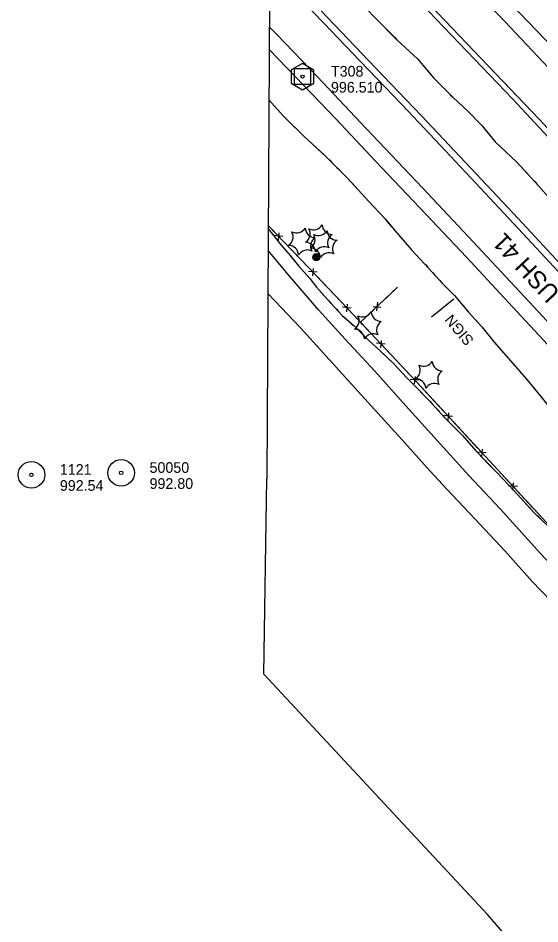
# Model space of a CAD drawing. Extents: x 353423 to 364002, y 127000 to 201942.
# Drawn here: x 356738 to 357032, y 135086 to 135595 of the extents above; entities that cross this region are included whole.
import ezdxf

# ---------------------------------------------------------------- set-up
doc = ezdxf.new("R2010")
doc.units = 0
for name, color, linetype in [('E_BMGRD', 7, 'Continuous'), ('E_DTM_SlopeBottom', 7, 'Continuous'), ('E_DTM_SlopeTop', 7, 'Continuous'), ('E_FEN_Generic', 7, 'Continuous'), ('E_LAND_BrushLine', 7, 'Continuous'), ('E_RDWY_AsphConc', 7, 'Continuous'), ('E_RDWY_Gravel', 7, 'Continuous'), ('E_RW_IP', 7, 'Continuous'), ('E_STRUCT_WingWall', 7, 'Continuous')]:
    doc.layers.add(name, color=color, linetype=linetype)

msp = doc.modelspace()

# ---------------------------------------------------------------- linework, layer by layer
at = {"layer": 'E_BMGRD'}
for points in [[(356891.86, 135566.32), (356891.86, 135558.93), (356898.32, 135555.21), (356904.71, 135558.87), (356904.71, 135566.2), (356898.19, 135569.92)], [(356893.77, 135558.06), (356893.77, 135567.06), (356902.77, 135567.06), (356902.77, 135558.06)]]:
    msp.add_lwpolyline(points, close=True, dxfattribs=at)
msp.add_circle((356898.27, 135562.56), 0.871, dxfattribs=at)
at = {"layer": 'E_DTM_SlopeBottom'}
for p, q in [((356887.22, 135472.61), (356882.31, 135473.05)), ((356884.77, 135470.49), (356885.12, 135474.71)), ((356906.51, 135452.5), (356901.6, 135452.96)), ((356904.04, 135450.39), (356904.42, 135454.6)), ((356940.17, 135430.71), (356940.63, 135435.62)), ((356925.71, 135432.31), (356920.8, 135432.77)), ((356923.24, 135430.2), (356923.62, 135434.41)), ((356938.06, 135433.18), (356942.27, 135432.8)), ((356944.82, 135412.02), (356939.91, 135412.52)), ((356942.34, 135409.93), (356942.74, 135414.13)), ((356963.86, 135391.68), (356958.95, 135392.18)), ((356961.38, 135389.59), (356961.78, 135393.8)), ((356982.78, 135371.21), (356977.88, 135371.75)), ((356980.28, 135369.14), (356980.72, 135373.35)), ((357001.67, 135350.74), (356996.77, 135351.27)), ((356999.17, 135348.66), (356999.61, 135352.87)), ((357016.7, 135329.75), (357017.12, 135333.95)), ((357019.19, 135331.83), (357014.29, 135332.34))]:
    msp.add_line(p, q, dxfattribs=at)
for points in [[(357007.93, 135341.38), (356965.16, 135387.75), (356930.91, 135424.32), (356901.47, 135455.27), (356878.91, 135478.76)], [(356882.21, 135475.32), (356878.91, 135478.76)], [(356893.67, 135463.39), (356886.77, 135470.57)], [(356901.51, 135455.23), (356901.47, 135455.27), (356893.67, 135463.39)], [(356912.91, 135443.24), (356906.05, 135450.46)], [(356920.71, 135435.04), (356912.91, 135443.24)], [(356930.91, 135424.32), (356951.74, 135444.1)], [(356942.9, 135435.71), (356951.11, 135443.5)], [(356951.11, 135443.5), (356951.74, 135444.1)], [(356932.1, 135423.05), (356930.91, 135424.32), (356925.25, 135430.27)], [(356930.91, 135424.32), (356938.13, 135431.17)], [(356939.84, 135414.78), (356932.1, 135423.05)], [(356951.15, 135402.71), (356944.34, 135409.98)], [(356958.88, 135394.45), (356951.15, 135402.71)], [(356970.15, 135382.34), (356965.16, 135387.75), (356963.38, 135389.65)], [(356977.83, 135374.02), (356970.15, 135382.34)], [(356989.04, 135361.86), (356982.29, 135369.18)], [(356996.71, 135353.54), (356989.04, 135361.86)], [(357007.93, 135341.38), (357001.18, 135348.7)], [(357746.81, 134404.35), (357704.25, 134463.37), (357646.07, 134541.07), (357599.43, 134604.83), (357559.68, 134657.67), (357521.7, 134708.64), (357480.05, 134780.45), (357448.29, 134835.48), (357398.42, 134896.02), (357357.23, 134944.19), (357299.64, 135012.53), (357238.04, 135085.86), (357191.74, 135137.71), (357148.42, 135186.77), (357116.33, 135222.96), (357071.29, 135272.31), (357040.14, 135306.75), (357007.93, 135341.38)], [(357014.23, 135334.61), (357007.93, 135341.38)], [(357025.49, 135322.5), (357018.71, 135329.8)], [(357033.2, 135314.21), (357025.49, 135322.5)]]:
    msp.add_lwpolyline(points, dxfattribs=at)
at = {"layer": 'E_DTM_SlopeTop'}
for points in [[(357263.01, 135335.42), (357238.13, 135363.1), (357208.28, 135396.33), (357181.33, 135425.85), (357153.43, 135456.26), (357125.24, 135486.8), (357095.63, 135518.79), (357066.4, 135549.9), (357038.99, 135579.1), (357011.45, 135608.07), (356978.76, 135642.13), (356948.7, 135673.1), (356916.59, 135706.24), (356887.75, 135735.45), (356880.41, 135742.9)], [(357248.74, 135337.29), (357229.63, 135358.63), (357201.59, 135389.71), (357180.73, 135412.71), (357149.78, 135446.5), (357117.69, 135481.23), (357083.88, 135517.46), (357048.99, 135554.54), (357012.16, 135593.57), (356972.11, 135635.46), (356937.22, 135671.27), (356895, 135714.67), (356880.34, 135729.61)], [(357219.48, 135334.06), (357198.59, 135357.22), (357172.61, 135386.22), (357145.03, 135416.33), (357118.16, 135445.81), (357093.68, 135471.96), (357063.23, 135504.47), (357031.23, 135538.75), (357015.17, 135555.77), (356966.1, 135607.18), (356934.59, 135639.89), (356904.65, 135670.53), (356880.15, 135695.65)], [(357215.63, 135333.73), (357193.83, 135358.08), (357169.82, 135384.59), (357142.83, 135414.15), (357117.27, 135442.23), (357091.48, 135469.74), (357067.09, 135496.01), (357041.69, 135523.06), (357016.66, 135549.81), (356964.93, 135603.98), (356941.3, 135628.55), (356915.96, 135654.61), (356910.97, 135659.7), (356903.47, 135665.73), (356889.78, 135676.77), (356880.08, 135684.67)], [(356879.77, 135629.9), (356885.45, 135624.14), (356912.4, 135595.85), (356939.43, 135567.56), (356965.19, 135540.58), (356993.08, 135510.95), (357019.66, 135482.72), (357045.79, 135454.58), (357074.54, 135423.52), (357103.47, 135392.17), (357134.33, 135358.47), (357154.98, 135336.03)], [(356879.74, 135624.21), (356885.03, 135618.74), (356910.25, 135592.69), (356930.59, 135571.46), (356954.3, 135546.77), (356975.98, 135523.86), (356998.44, 135499.7), (357022.37, 135474.18), (357047.16, 135447.4), (357073.49, 135419.21), (357098.39, 135392.06), (357130.83, 135356.53), (357149.78, 135335.93)], [(356879.55, 135590.63), (356883.96, 135586.08), (356906.76, 135562.35), (356934.13, 135533.43), (356965.78, 135499.99), (356991.78, 135472.47), (357025.9, 135435.9), (357055.51, 135403.92), (357082.94, 135374.01), (357116.6, 135337.3)], [(356879.48, 135577.9), (356894.27, 135562.44), (356916.95, 135538.73), (356939.34, 135514.98), (356967.67, 135485.21), (356990.57, 135460.9), (357018.84, 135430.36), (357043.83, 135403.57), (357070.2, 135375.18), (357095.05, 135347.99), (357106.55, 135335.57)], [(356991.82, 135338.04), (356974.01, 135357.83), (356956.4, 135377.36), (356938.9, 135396.72), (356922.3, 135414.78), (356907.33, 135431.35), (356890.26, 135451.19), (356878.83, 135464.74)], [(356878.7, 135440.54), (356882.66, 135436.33), (356897.07, 135421.17), (356909.79, 135407.21), (356924.09, 135391.44), (356938.83, 135375.29), (356954.15, 135358.34), (356970.08, 135340.6)], [(357218.04, 135072.58), (357203.85, 135087.66), (357190.09, 135102.89), (357173.82, 135120.54), (357156.3, 135139.09), (357139.56, 135157.25), (357126.18, 135171.52), (357110.72, 135188.29), (357091.29, 135209.53), (357076.27, 135225.87), (357058.91, 135244.42), (357043.51, 135261.88), (357027.51, 135278.37), (357012.3, 135295.42), (356995.19, 135313.75), (356979.44, 135330.4), (356970.08, 135340.6)], [(357230.01, 135081.77), (357214.3, 135098.45), (357197.6, 135116.94), (357177.67, 135137.95), (357158.46, 135158.2), (357135.32, 135183.1), (357115.44, 135204.44), (357097.5, 135224.24), (357076.7, 135246.84), (357053.27, 135271.75), (357032.18, 135294.23), (357009.54, 135319.28), (356991.82, 135338.04)]]:
    msp.add_lwpolyline(points, dxfattribs=at)
at = {"layer": 'E_FEN_Generic'}
for centre, start, end in [((356894.84, 135480.29), 243.353, 329.1179), ((356905.46, 135477.69), 183.353, 269.1179), ((356896.84, 135474.11), 303.353, 29.1179), ((356904.4, 135482.01), 243.353, 329.1179), ((356907.16, 135478.77), 243.353, 329.1179), ((356915.03, 135479.41), 183.353, 269.1179), ((356917.79, 135476.16), 183.353, 269.1179), ((356887.27, 135472.39), 303.353, 29.1179), ((356899.59, 135470.86), 303.353, 29.1179), ((356908.52, 135467.18), 123.353, 209.1179), ((356918.09, 135468.91), 123.353, 209.1179), ((356920.85, 135465.66), 123.353, 209.1179), ((356890.33, 135461.88), 3.353, 89.1179), ((356899.89, 135463.61), 3.353, 89.1179), ((356902.65, 135460.36), 3.353, 89.1179), ((356910.52, 135461), 63.353, 149.1179), ((356900.96, 135459.28), 63.353, 149.1179), ((356913.28, 135457.75), 63.353, 149.1179), ((356931.96, 135433.09), 243.353, 329.1179), ((356942.59, 135430.49), 183.353, 269.1179), ((356924.4, 135425.19), 303.353, 29.1179), ((356945.65, 135419.98), 123.353, 209.1179), ((356927.45, 135414.68), 3.353, 89.1179), ((356938.08, 135412.08), 63.353, 149.1179), ((356958.82, 135397.34), 303.353, 29.1179), ((356966.39, 135405.25), 243.353, 329.1179), ((356977.01, 135402.64), 183.353, 269.1179), ((356980.07, 135392.14), 123.353, 209.1179), ((356961.88, 135386.84), 3.353, 89.1179), ((356972.5, 135384.23), 63.353, 149.1179)]:
    msp.add_arc(centre, 5.72, start, end, dxfattribs=at)
at = {"layer": 'E_LAND_BrushLine'}
msp.add_lwpolyline([(356983.52, 135437.37), (356970.8, 135427.19)], dxfattribs=at)
for centre, radius in [((356906.03, 135460.97), 2.02), ((356906.02, 135460.97), 1.52), ((356906.06, 135460.97), 1.01), ((356906.05, 135460.98), 0.502)]:
    msp.add_circle(centre, radius, dxfattribs=at)
at = {"layer": 'E_RDWY_AsphConc'}
for centre, radius in [((356745.66, 135338.45), 7.5), ((356745.66, 135338.45), 7.5), ((356796.16, 135339.55), 7.5), ((356796.16, 135339.55), 7.5), ((356745.66, 135338.45), 0.96), ((356745.66, 135338.45), 0.96), ((356796.16, 135339.55), 0.96), ((356796.16, 135339.55), 0.96)]:
    msp.add_circle(centre, radius, dxfattribs=at)
at = {"layer": 'E_RDWY_Gravel'}
for points in [[(356882.34, 136082.01), (356878.1, 135336.28)], [(357561.26, 134412.64), (357492.25, 134503.43), (357384.94, 134640.56), (357235.52, 134820.57), (357113.15, 134963.23), (357002.36, 135091.01), (356876.53, 135226.25), (356878.1, 135336.28)]]:
    msp.add_lwpolyline(points, dxfattribs=at)
at = {"layer": 'E_STRUCT_WingWall'}
for points in [[(356929.92, 135605.42), (356933.59, 135601.37), (356939.81, 135595.09), (356950.14, 135584.64)], [(356933.59, 135601.37), (356939.81, 135595.09), (356951.42, 135583.35), (356963.06, 135572.58), (356972.11, 135561.7), (356983.06, 135550.8), (356991.2, 135543.27), (356999.12, 135535.05), (357006.8, 135525.82), (357018.8, 135514.67), (357031.12, 135501.14), (357036.68, 135494.68)], [(356950.14, 135584.64), (356951.42, 135583.35), (356963.06, 135572.58), (356970.3, 135563.88)], [(356972.95, 135560.88), (356974.36, 135559.46)], [(356977.2, 135556.64), (356978.61, 135555.23)], [(356981.45, 135552.4), (356982.86, 135550.99)], [(356879.32, 135549.43), (356887.56, 135540.3), (356899.29, 135528.6), (356911.66, 135517.44), (356923.59, 135505.44), (356935.68, 135492.2), (356944.7, 135482.55), (356951.32, 135474.66), (356959.56, 135465.16), (356969.45, 135454.62), (356977.03, 135446.09), (356983.8, 135439.3), (356991.73, 135430.02), (356999.23, 135421.73), (357006.07, 135413.14), (357014.24, 135403.97), (357023.35, 135393.45), (357032.45, 135382.61), (357041.14, 135371.66), (357053.62, 135359.03), (357064.44, 135347.02), (357074.21, 135336.17)], [(356879.32, 135549.43), (356887.56, 135540.3), (356889.47, 135538.4)], [(356985.79, 135548.27), (356991.2, 135543.27), (356999.12, 135535.05), (357005.65, 135527.19)], [(356889.47, 135538.4), (356899.29, 135528.6), (356910.52, 135518.47)], [(357005.65, 135527.19), (357006.8, 135525.82), (357018.8, 135514.67), (357026.09, 135506.66)], [(356913.39, 135515.7), (356914.8, 135514.28)], [(356917.62, 135511.44), (356919.03, 135510.02)], [(356921.85, 135507.18), (356923.26, 135505.77)], [(356925.98, 135502.83), (356935.68, 135492.2), (356944.7, 135482.55), (356945.6, 135481.48)], [(357028.79, 135503.71), (357030.13, 135502.23)], [(356945.6, 135481.48), (356951.32, 135474.66), (356959.56, 135465.16), (356964.71, 135459.67)], [(356878.9, 135476.95), (356881.36, 135473.86), (356886.16, 135467.75), (356891.28, 135461.84), (356896.21, 135455.94), (356902.44, 135448.88), (356906.13, 135444), (356914.03, 135435.33), (356920.59, 135428.18), (356927.27, 135422.22), (356935.96, 135413.73), (356941.8, 135408.33), (356949.31, 135401.23), (356957.06, 135393.1), (356962.29, 135387.72), (356969.42, 135380.47), (356978.39, 135370.61), (356988.34, 135360.61), (356995.83, 135351.91), (357001.01, 135346.45), (357007.75, 135339.62)], [(356878.9, 135476.95), (356881.36, 135473.86), (356886.16, 135467.75), (356891.28, 135461.84), (356891.7, 135461.33)], [(356891.7, 135461.33), (356896.21, 135455.94), (356902.44, 135448.88), (356906.13, 135444), (356910.47, 135439.24)], [(356967.45, 135456.76), (356968.81, 135455.3)], [(356971.49, 135452.32), (356972.82, 135450.83)], [(356975.47, 135447.84), (356976.8, 135446.34)], [(356979.61, 135443.5), (356983.8, 135439.3), (356991.73, 135430.02), (356999.02, 135421.96)], [(356913.16, 135436.29), (356914.03, 135435.33), (356914.51, 135434.81)], [(356917.22, 135431.86), (356918.57, 135430.39)], [(356921.34, 135427.51), (356922.83, 135426.18)], [(356925.82, 135423.52), (356927.27, 135422.22), (356935.96, 135413.73), (356941.8, 135408.33), (356946.85, 135403.55)], [(356999.02, 135421.96), (356999.23, 135421.73), (357006.07, 135413.14), (357014.24, 135403.97), (357017.79, 135399.87)], [(356946.85, 135403.55), (356949.31, 135401.23), (356957.06, 135393.1), (356962.29, 135387.72), (356967.11, 135382.81)], [(357020.41, 135396.85), (357021.72, 135395.34)], [(357024.32, 135392.3), (357025.61, 135390.77)], [(357028.18, 135387.7), (357029.47, 135386.17)], [(356969.9, 135379.94), (356971.24, 135378.46)], [(356973.94, 135375.51), (356975.28, 135374.03)], [(356977.98, 135371.07), (356978.39, 135370.61), (356979.36, 135369.63)], [(356982.18, 135366.79), (356988.34, 135360.61), (356995.83, 135351.91), (357001.01, 135346.45), (357001.9, 135345.55)], [(357001.9, 135345.55), (357007.75, 135339.62)], [(357007.75, 135339.62), (357017.39, 135329.37), (357028.75, 135317.01), (357041.2, 135305.04)], [(357007.75, 135339.62), (357017.39, 135329.37), (357027.49, 135318.39)], [(357030.29, 135315.53), (357031.73, 135314.14)]]:
    msp.add_lwpolyline(points, dxfattribs=at)

# ---------------------------------------------------------------- texts
at = {"layer": 'E_BMGRD'}
for s, p in [('T308', (356914.27, 135562.56)), ('996.510', (356914.27, 135553.56))]:
    msp.add_text(s, height=6, dxfattribs=at).set_placement(p)
at = {"layer": 'E_LAND_BrushLine'}
msp.add_text('SIGN', height=6, rotation=130.1417, dxfattribs=at).set_placement((356995.08, 135414.32))
at = {"layer": 'E_RDWY_AsphConc'}
for s, p in [('1121', (356761.66, 135338.45)), ('1121', (356761.66, 135338.45)), ('50050', (356812.16, 135339.55)), ('50050', (356812.16, 135339.55)), ('992.54', (356761.66, 135329.45)), ('992.54', (356761.66, 135329.45)), ('992.80', (356812.16, 135330.55)), ('992.80', (356812.16, 135330.55))]:
    msp.add_text(s, height=6, dxfattribs=at).set_placement(p)
at = {"layer": 'E_RW_IP'}
msp.add_text('USH 41', height=10, rotation=133.0248, dxfattribs=at).set_placement((357043.7, 135441.19))

doc.saveas('drawing.dxf')
